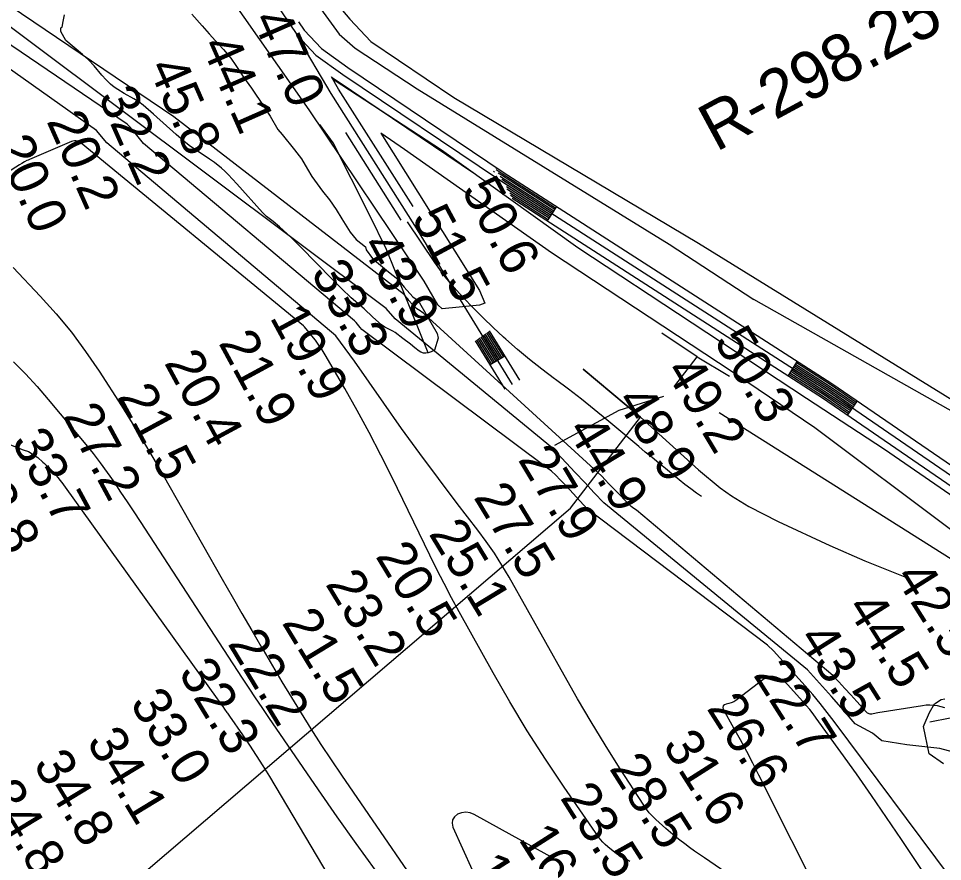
# Model space of a CAD drawing. Extents: x 3161615 to 3199515, y 867541 to 892976.
# Drawn here: x 3184215 to 3185829, y 886628 to 888101 of the extents above; entities that cross this region are included whole.
import ezdxf

# ---------------------------------------------------------------- set-up
doc = ezdxf.new("R2010")
doc.units = 0
for name, color, linetype in [('V-LEVE-TOET', 7, 'Continuous'), ('V-RIVR-RANG', 7, 'Continuous'), ('V-RIVR-RANG-IDEN', 7, 'Continuous'), ('V-ROAD-CNTR', 7, 'Continuous'), ('V-RRAP-DIKE', 7, 'Continuous'), ('V-SITE-VEGE', 7, 'Continuous'), ('V-TOPO-DPTH', 7, 'Continuous'), ('V-TOPO-MAJR', 7, 'Continuous'), ('V-TOPO-MINR', 7, 'Continuous'), ('V-TOPO-SHOR', 7, 'Continuous')]:
    doc.layers.add(name, color=color, linetype=linetype)

msp = doc.modelspace()

# ---------------------------------------------------------------- linework, layer by layer
at = {"layer": 'V-LEVE-TOET'}
for points in [[(3185487.3, 887466.7), (3185146.2, 887691.1), (3184889.1, 887871.7), (3184848, 887900.3), (3185020.4, 887625.5), (3185029.7, 887603.3), (3185020.4, 887599.6), (3184954.9, 887593.5), (3184947.3, 887600.5), (3184923.7, 887641.7), (3184722.4, 887941.3), (3184468.1, 888304.5), (3184223.5, 888654.6), (3183913.3, 889092.9)], [(3184078.4, 889075.7), (3184305, 888738.1), (3184482.6, 888482.7), (3184702.4, 888173.9), (3184775, 888073.3), (3184802.6, 888048.9), (3184911.1, 887977.6), (3185351.3, 887706.7), (3185499.4, 887609.7)], [(3187973.4, 886640.6), (3187619.8, 886647.7), (3187460.5, 886637.6), (3187262.4, 886638.6), (3187051.2, 886643.1), (3186957.8, 886675.8), (3186936.6, 886690.6), (3186901.6, 886714.2), (3186887.3, 886726.2), (3186877.3, 886733.6), (3186863.3, 886741.2), (3186674.7, 886863.7), (3186382.9, 887079.8), (3185979.7, 887339.3), (3185499.4, 887609.7)], [(3183233.2, 885582.6), (3185179.2, 887245.5), (3185301.4, 887404.1), (3185201, 887488), (3185301.4, 887404.1), (3185402.7, 887312.5), (3185440.4, 887280.9), (3185460.3, 887266.9), (3185491, 887248.1), (3185541.8, 887221.8), (3185632.5, 887180.3), (3185693.6, 887153.4), (3185763.1, 887125.6)], [(3185487.3, 887466.7), (3185606, 887386.4), (3185845.3, 887206.7), (3186100.9, 887029.1), (3186374.3, 886840.6), (3186676.3, 886637.2), (3186702.7, 886614.3), (3186701.3, 886610.3), (3186693.6, 886608.7), (3186281.4, 886627.5), (3186091.7, 886614.1), (3186088.2, 886603.2), (3186095.5, 886584.6), (3186110.5, 886568.9), (3186145, 886544.6), (3186425.4, 886453.6), (3186627, 886455.1), (3187020.1, 886447.2), (3187462.5, 886445.5), (3187597.7, 886431.8), (3187840.1, 886422.1), (3187915, 886426.6)]]:
    msp.add_lwpolyline(points, dxfattribs=at)
at = {"layer": 'V-ROAD-CNTR'}
for p, q in [((3185046, 887834), (3185044.7, 887832.1)), ((3185050.1, 887840.1), (3185048.8, 887838.2)), ((3185154.8, 887772.4), (3185138.6, 887747.2)), ((3185038.7, 887496), (3185064.3, 887511.6)), ((3185575.4, 887502.1), (3185559.2, 887476.9)), ((3185680.1, 887432.9), (3185663.1, 887408.2))]:
    msp.add_line(p, q, dxfattribs=at)
for points in [[(3184089, 888980.1), (3184252.7, 888743.9), (3184337, 888617.5), (3184453.8, 888448), (3184543.5, 888317.6), (3184629.6, 888188.5), (3184658.6, 888136.3), (3184701.9, 888070.8), (3184734.2, 888036.8), (3184781.5, 888003), (3185053.4, 887819.7), (3185627.7, 887450.6), (3185973.3, 887213.7)], [(3184703.8, 888095.1), (3184713.7, 888080.1), (3184744.1, 888048.1), (3184790, 888015.3), (3185061.7, 887832.3), (3185636, 887463.1), (3185981.8, 887226)], [(3185077.7, 887461.2), (3184907.1, 887739.3), (3184761.2, 887969.5), (3184700.8, 888071)], [(3184904, 887772.4), (3184774, 887977.4), (3184761.3, 887998.7)], [(3184762.9, 887997.8), (3184772.9, 887990.6), (3185011.2, 887830.1)], [(3184883.5, 887748.5), (3184786.5, 887901.6)], [(3185049.5, 887836.9), (3185060, 887829.8), (3185153.2, 887769.9)], [(3185052.7, 887831.1), (3185058.4, 887827.3), (3185151.6, 887767.4)], [(3185056.1, 887825.2), (3185056.7, 887824.8), (3185149.9, 887764.9)], [(3185058.9, 887819.8), (3185148.3, 887762.3)], [(3185061.9, 887814.3), (3185146.7, 887759.8)], [(3185067.4, 887807.2), (3185145.1, 887757.3)], [(3185068, 887803.3), (3185143.4, 887754.8)], [(3185073.1, 887796.4), (3185141.8, 887752.2)], [(3185074.1, 887792.2), (3185140.2, 887749.7)], [(3185077.1, 887786.7), (3185619.4, 887438.1), (3185964.8, 887201.3)], [(3185061.8, 887510.1), (3185035.2, 887553.4)], [(3185090.5, 887469), (3185037.7, 887555.1)], [(3185064.9, 887453.3), (3185013.1, 887537.8)], [(3185041.3, 887497.5), (3185015.5, 887539.6)], [(3185043.9, 887499.1), (3185018, 887541.3)], [(3185046.4, 887500.7), (3185020.4, 887543)], [(3185049, 887502.2), (3185022.9, 887544.8)], [(3185051.5, 887503.8), (3185025.4, 887546.5)], [(3185054.1, 887505.4), (3185027.8, 887548.2)], [(3185056.6, 887506.9), (3185030.3, 887549.9)], [(3185059.2, 887508.5), (3185032.7, 887551.7)], [(3185567.3, 887489.5), (3185627.7, 887450.6), (3185671.6, 887420.6)], [(3185568.9, 887492), (3185629.4, 887453.1), (3185673.3, 887423)], [(3185570.5, 887494.5), (3185631.1, 887455.6), (3185675, 887425.5)], [(3185572.2, 887497), (3185632.7, 887458.1), (3185676.7, 887428)], [(3185573.8, 887499.6), (3185634.4, 887460.6), (3185678.4, 887430.5)], [(3185560.8, 887479.4), (3185621.1, 887440.6), (3185664.8, 887410.7)], [(3185562.4, 887481.9), (3185622.8, 887443.1), (3185666.5, 887413.1)], [(3185564.1, 887484.4), (3185624.4, 887445.6), (3185668.2, 887415.6)], [(3185565.7, 887486.9), (3185626.1, 887448.1), (3185669.9, 887418.1)]]:
    msp.add_lwpolyline(points, dxfattribs=at)
at = {"layer": 'V-RRAP-DIKE'}
msp.add_lwpolyline([(3183233.2, 885582.6), (3185179.2, 887245.5), (3185301.4, 887404.1), (3185201, 887488), (3185301.4, 887404.1), (3185402.7, 887312.5), (3185440.4, 887280.9), (3185460.3, 887266.9), (3185491, 887248.1), (3185541.8, 887221.8), (3185632.5, 887180.3), (3185693.6, 887153.4), (3185763.1, 887125.6)], dxfattribs=at)
at = {"layer": 'V-SITE-VEGE'}
for points in [[(3184946, 887550.4), (3184948.2, 887542.1), (3184941.4, 887521.2), (3184935.9, 887518.5), (3184930.2, 887516.5), (3184926.5, 887515.9), (3184922, 887516.2), (3184917.6, 887517.7), (3184914.8, 887519.3), (3184907.1, 887525.5), (3184899.7, 887531.6), (3184886.4, 887541.9), (3184872.8, 887551.9), (3184868.5, 887554.7), (3184854.6, 887561.6), (3184848.9, 887565.4), (3184833.8, 887579.2), (3184818.8, 887593.2), (3184807.4, 887602.8), (3184796.1, 887612.5), (3184778.8, 887628.9), (3184761.9, 887645.7), (3184707.9, 887701.3), (3184689.6, 887719.1), (3184670.9, 887736.5), (3184659.6, 887745.8), (3184648.1, 887754.8), (3184641.1, 887761.5), (3184596, 887811.6), (3184580.8, 887828.1), (3184575.2, 887833.8), (3184569.4, 887839.1), (3184556.9, 887848.9), (3184548.3, 887855), (3184513.1, 887879), (3184503.5, 887886.4), (3184490, 887898), (3184450.4, 887933.8), (3184432.5, 887949.3), (3184424.7, 887955.1), (3184416.4, 887960.2), (3184399.3, 887969.8), (3184388, 887976.4), (3184381.9, 887980.6), (3184375.4, 887986), (3184367.7, 887993.5), (3184360.5, 888001.6), (3184346.6, 888018.1), (3184336.7, 888028.5), (3184326.7, 888038), (3184297.3, 888062.5), (3184288.5, 888077.8), (3184288.6, 888084.2), (3184291.2, 888085.4), (3184292.6, 888095.6), (3184295.2, 888107)], [(3184517.7, 888108.3), (3184535.3, 888087.8), (3184547.9, 888073.6), (3184564.2, 888055.6), (3184573, 888046.6), (3184585.5, 888031.2), (3184594.3, 888018.4), (3184608, 887997.9), (3184621.8, 887978.7), (3184643.1, 887946.7), (3184654.3, 887930), (3184668, 887907), (3184675.6, 887898), (3184696.9, 887871.1), (3184709.4, 887855.6), (3184719.4, 887837.7), (3184726.9, 887824.9), (3184745.7, 887799.3), (3184758.2, 887783.9), (3184769.5, 887767.2), (3184779.4, 887750.6), (3184794.4, 887727.5), (3184804.5, 887714.7), (3184820.8, 887701.8), (3184822.1, 887696.7), (3184833.3, 887681.3), (3184861, 887658.1), (3184877.4, 887645.2), (3184888.7, 887631.1), (3184903.8, 887614.4), (3184911.3, 887609.2), (3184915.1, 887604.1), (3184946, 887550.4)], [(3185831.1, 886798.9), (3185805.6, 886816.4), (3185795.8, 886864.1), (3185797.1, 886866.6), (3185806.2, 886888.2), (3185815.3, 886903.3), (3185826.8, 886910.8), (3185833.2, 886912)]]:
    msp.add_lwpolyline(points, dxfattribs=at)
at = {"layer": 'V-TOPO-DPTH'}
for points in [[(3185282.9, 886627.8), (3185280, 886629.6), (3185277, 886631.3), (3185274, 886632.8), (3185271, 886634.3), (3185267.9, 886635.9), (3185265, 886637.6), (3185262.2, 886639.5), (3185259.4, 886641.5), (3185244.4, 886653.5), (3185239.8, 886657.5), (3185235.5, 886661.8), (3185231.5, 886666.4), (3185227.8, 886671.3), (3185167.9, 886758), (3185135.2, 886806.9), (3185103.4, 886856.5), (3185073.1, 886906.9), (3185043.8, 886957.9), (3184984.6, 887064.4), (3184971.3, 887088.9), (3184958.2, 887113.5), (3184945.5, 887138.4), (3184933.2, 887163.4), (3184867.5, 887298.7), (3184847.8, 887338.1), (3184827.5, 887377.3), (3184806.4, 887416), (3184784.7, 887454.4), (3184750.7, 887513), (3184745.3, 887521.7), (3184739.6, 887530.3), (3184733.6, 887538.5), (3184727.2, 887546.6), (3184714.6, 887561.9), (3184712.4, 887563.9), (3184324.4, 887882.8), (3184322.4, 887884.4), (3184320, 887885.6), (3184317.5, 887886.5), (3184314.9, 887886.8), (3184312.3, 887886.9), (3184309.7, 887886.4), (3184307.2, 887885.6), (3184233.7, 887854.4), (3184231.5, 887853.4), (3184229.2, 887852.4), (3184224.9, 887850.1), (3184220.6, 887847.6), (3184216.4, 887845.1), (3184145, 887799.6)], [(3184205.3, 887665.6), (3184252.5, 887615.8), (3184280.4, 887584.7), (3184307.1, 887552.6), (3184331.8, 887519), (3184355.4, 887484.5), (3184394.3, 887423.8), (3184413.1, 887394), (3184431.5, 887363.9), (3184449.5, 887333.6), (3184467.2, 887303.1), (3184570.7, 887121.1), (3184587.8, 887091.1), (3184605, 887061.2), (3184622.3, 887031.4), (3184639.7, 887001.5), (3184642, 886997.7), (3184658.4, 886969.9), (3184674.9, 886942.2), (3184691.6, 886914.5), (3184708.5, 886886.9), (3184725.6, 886859.6), (3184742.9, 886832.4), (3184760.8, 886805.4), (3184778.8, 886778.7), (3184961.3, 886513.3)]]:
    msp.add_lwpolyline(points, dxfattribs=at)
at = {"layer": 'V-TOPO-MAJR'}
msp.add_lwpolyline([(3186135.7, 886568.2), (3185949.3, 886770.5), (3185885.2, 886809.1), (3185824.4, 886825.2), (3185766.7, 886831.7), (3185723.3, 886838.6), (3185706.8, 886852.3), (3185676.5, 886868.8), (3185655.9, 886892.6), (3185635.2, 886916.3), (3185614.2, 886939.8), (3185593.1, 886963.1), (3185237.1, 887254.7), (3185220.5, 887272.3), (3185203.9, 887290), (3185187.3, 887307.8), (3185147.8, 887350.2), (3184872.8, 887576.1), (3184856.9, 887594), (3183921, 888294.9)], dxfattribs=at)
at = {"layer": 'V-TOPO-MINR'}
for points in [[(3185549.6, 886541), (3185413.3, 886634.3), (3185404.6, 886640.3), (3185395.9, 886646.4), (3185387.3, 886652.6), (3185378.7, 886658.9), (3185370.2, 886665.3), (3185361.9, 886671.8), (3185353.8, 886678.7), (3185345.8, 886685.6), (3185328, 886701.7), (3185322.2, 886707.4), (3185316.7, 886713.3), (3185311.8, 886719.7), (3185307.1, 886726.3), (3185265, 886791.9), (3185239.9, 886831.8), (3185215.3, 886871.9), (3185191.4, 886912.5), (3185167.9, 886953.4), (3185071.8, 887124.6), (3185059.2, 887145.8), (3185046.1, 887166.7), (3185032, 887186.9), (3185017.4, 887206.8), (3184981.2, 887253.7), (3184915.9, 887340.5), (3184884.1, 887384.5), (3184852.7, 887428.9), (3184801.5, 887502.2), (3184785.6, 887524.3), (3184769.3, 887546.2), (3184368.9, 887883.4), (3184351.1, 887905), (3183301.4, 888649)], [(3185842.9, 886600.1), (3185640, 886872.7), (3185627.8, 886888.6), (3185615.3, 886904.3), (3185602.3, 886919.6), (3185589.1, 886934.7), (3185533.9, 886996), (3185523.6, 887006), (3185208.3, 887244.1), (3185195.9, 887257.4), (3185183.6, 887270.8), (3185171.3, 887284.2), (3185161.3, 887295), (3185153.7, 887302.7), (3185145.7, 887309.9), (3185137.2, 887316.4), (3184814.3, 887557.6), (3184811.8, 887560.6), (3184809.4, 887563.7), (3184806.9, 887566.7), (3184804.4, 887569.6), (3184801.8, 887572.5), (3184433, 887882.5), (3184428.4, 887888.2), (3184423.9, 887893.9), (3184419.3, 887899.6), (3184414.6, 887905.2), (3184409.7, 887910.6), (3184404.7, 887915.9), (3183877.4, 888274.4)], [(3185833.2, 886896.5), (3185826.9, 886898.4), (3185820.4, 886899.9), (3185813.9, 886900.8), (3185807.3, 886901.2), (3185800.8, 886900.9), (3185794.2, 886900.2), (3185716.2, 886887.7), (3185713.5, 886887.2), (3185710.8, 886886.7), (3185708.1, 886886.2), (3185705.4, 886885.7), (3185702.8, 886885.7), (3185698.3, 886887.2), (3185696.3, 886888.8), (3185679.4, 886907.6), (3185669.1, 886919), (3185658.7, 886930.4), (3185648.2, 886941.7), (3185637.7, 886953), (3185294.6, 887241.7), (3185289.7, 887244.7), (3185285.1, 887248.3), (3185280.8, 887252.2), (3185259, 887274.8), (3185252.7, 887281.4), (3185246.3, 887288), (3185240, 887294.6), (3185233.7, 887301.2), (3184924.9, 887583.7), (3184922.1, 887585.8), (3184919.2, 887587.8), (3184916.4, 887589.8), (3184913.4, 887591.7), (3184910.6, 887593.7), (3184907.9, 887595.9), (3184905.4, 887598.3), (3184903, 887600.9), (3184896.8, 887608.3), (3184894.8, 887610.7), (3184892.8, 887613.1), (3184891, 887615.6), (3184889.1, 887618.2), (3184486.3, 887928.9), (3183974.5, 888274.6)], [(3185282.9, 886627.8), (3185280, 886629.6), (3185277, 886631.3), (3185274, 886632.8), (3185271, 886634.3), (3185267.9, 886635.9), (3185265, 886637.6), (3185262.2, 886639.5), (3185259.4, 886641.5), (3185244.4, 886653.5), (3185239.8, 886657.5), (3185235.5, 886661.8), (3185231.5, 886666.4), (3185227.8, 886671.3), (3185167.9, 886758), (3185135.2, 886806.9), (3185103.4, 886856.5), (3185073.1, 886906.9), (3185043.8, 886957.9), (3184984.6, 887064.4), (3184971.3, 887088.9), (3184958.2, 887113.5), (3184945.5, 887138.4), (3184933.2, 887163.4), (3184867.5, 887298.7), (3184847.8, 887338.1), (3184827.5, 887377.3), (3184806.4, 887416), (3184784.7, 887454.4), (3184750.7, 887513), (3184745.3, 887521.7), (3184739.6, 887530.3), (3184733.6, 887538.5), (3184727.2, 887546.6), (3184714.6, 887561.9), (3184712.4, 887563.9), (3184324.4, 887882.8), (3184322.4, 887884.4), (3184320, 887885.6), (3184317.5, 887886.5), (3184314.9, 887886.8), (3184312.3, 887886.9), (3184309.7, 887886.4), (3184307.2, 887885.6), (3184233.7, 887854.4), (3184231.5, 887853.4), (3184229.2, 887852.4), (3184224.9, 887850.1), (3184220.6, 887847.6), (3184216.4, 887845.1), (3184145, 887799.6)], [(3185407.8, 887265.4), (3185399.3, 887271.3), (3185389.2, 887278.9), (3185379.2, 887286.6), (3185369.3, 887294.5), (3185359.5, 887302.4), (3185345, 887314.3), (3185333.3, 887323.9), (3185321.6, 887333.5), (3185309.9, 887343.2), (3185298.3, 887353), (3185242.6, 887399.7), (3185220.5, 887417.8), (3185198.3, 887435.6), (3185175.6, 887452.9), (3185152.8, 887470), (3185150.9, 887471.4), (3185129, 887487.8), (3185107.6, 887504.7), (3185086.7, 887522.3), (3185066.1, 887540.3), (3185061.9, 887544.2), (3185043.9, 887560.8), (3185026.3, 887577.8), (3185009.1, 887595.2), (3184992.3, 887612.9), (3184980, 887626.1), (3184969.8, 887637.7), (3184959.9, 887649.6), (3184950.7, 887661.9), (3184941.8, 887674.6), (3184894.5, 887745.7)], [(3184205.3, 887665.6), (3184252.5, 887615.8), (3184280.4, 887584.7), (3184307.1, 887552.6), (3184331.8, 887519), (3184355.4, 887484.5), (3184394.3, 887423.8), (3184413.1, 887394), (3184431.5, 887363.9), (3184449.5, 887333.6), (3184467.2, 887303.1), (3184570.7, 887121.1), (3184587.8, 887091.1), (3184605, 887061.2), (3184622.3, 887031.4), (3184639.7, 887001.5), (3184642, 886997.7), (3184658.4, 886969.9), (3184674.9, 886942.2), (3184691.6, 886914.5), (3184708.5, 886886.9), (3184725.6, 886859.6), (3184742.9, 886832.4), (3184760.8, 886805.4), (3184778.8, 886778.7), (3184961.3, 886513.3)], [(3184206, 887500.9), (3184226.9, 887479.7), (3184247, 887457.6), (3184266.6, 887435), (3184332, 887356.6), (3184344.9, 887340.6), (3184357.6, 887324.3), (3184369.7, 887307.6), (3184381.6, 887290.7), (3184393.1, 887273.5), (3184404.6, 887256.4), (3184416, 887239.1), (3184427.3, 887221.8), (3184605.5, 886948.1), (3184616.8, 886931), (3184628.1, 886913.8), (3184639.6, 886896.8), (3184651.2, 886879.8), (3184738.2, 886753.4), (3184771, 886706.2), (3184804.3, 886659.4), (3184838.1, 886613)], [(3184008.5, 887431.6), (3184222.9, 887347.4), (3184231.9, 887344), (3184240.2, 887339.2), (3184248.2, 887333.5), (3184257.2, 887325.8), (3184260.2, 887323.2), (3184263.2, 887320.6), (3184266.1, 887317.8), (3184269, 887315), (3184271.8, 887312.2), (3184274.5, 887309.3), (3184277.1, 887306.3), (3184279.7, 887303.2), (3184283.7, 887298.4), (3184286.9, 887294.3), (3184290.1, 887290.3), (3184293.2, 887286.2), (3184296.3, 887282), (3184561.9, 886912), (3184565.1, 886907.5), (3184568.3, 886903.1), (3184571.5, 886898.6), (3184574.6, 886894.2), (3184578.6, 886888.6), (3184579.8, 886887), (3184582.1, 886883.6), (3184583.3, 886882), (3184605.9, 886849.6), (3184618.1, 886831.5), (3184630.1, 886813.4), (3184641.7, 886794.9), (3184653.1, 886776.3), (3184838.5, 886464.4)], [(3185924.1, 886417.2), (3185757.4, 886666.7), (3185731.5, 886705.1), (3185705.3, 886743.2), (3185678.7, 886781.1), (3185651.8, 886818.8), (3185608.5, 886878.7), (3185602.9, 886886.2), (3185597.1, 886893.6), (3185591.2, 886900.7), (3185585, 886907.7), (3185558.5, 886937.1), (3185554.2, 886941.3), (3185549.5, 886944.9), (3185544.3, 886947.9), (3185538.8, 886950.3), (3185533.2, 886951.4), (3185527.8, 886951.3), (3185522.6, 886949.7), (3185517.6, 886947), (3185468.2, 886909.5), (3185464.3, 886907), (3185460.1, 886905), (3185455.6, 886903.8), (3185451, 886903.1), (3185448, 886901.8), (3185446, 886899.9), (3185445.6, 886897.3), (3185446.1, 886894.1), (3185464.1, 886861.8), (3185475.4, 886841.4), (3185486.4, 886820.9), (3185497.2, 886800.2), (3185507.8, 886779.5), (3185622.1, 886551.1)], [(3185157.1, 886627.8), (3185154.7, 886629.3), (3185152.4, 886630.9), (3185150, 886632.4), (3185147.7, 886634), (3185145.4, 886635.6), (3185143, 886637.1), (3185140.6, 886638.5), (3185138.1, 886639.9), (3185011, 886710.3), (3185003.7, 886713), (3184996.3, 886714.2), (3184988.9, 886713.2), (3184981.5, 886710.8), (3184976.3, 886706.2), (3184973, 886701), (3184972.3, 886694.8), (3184973.5, 886688), (3185024.2, 886576.2)]]:
    msp.add_lwpolyline(points, dxfattribs=at)
at = {"layer": 'V-TOPO-SHOR'}
for p, q in [((3185400.6, 887509.9), (3185457.1, 887476.1)), ((3186064.4, 887016.9), (3185438.8, 887411.6))]:
    msp.add_line(p, q, dxfattribs=at)
for points in [[(3184308.2, 888739.7), (3184578, 888354.8), (3184793.3, 888099.3), (3184830.3, 888060.3), (3184975.2, 887962.5), (3185402.9, 887708.2), (3185952.5, 887368.6), (3186076.2, 887295.6), (3186095.7, 887290.3), (3186120.4, 887290.2), (3186295.3, 887164), (3186502.1, 887028.9), (3186691.1, 886893.9), (3186908.5, 886755.2), (3187023.5, 886758.4)], [(3187582, 886499.4), (3187065.3, 886503.4), (3187008.7, 886517.7), (3186952.1, 886539.1), (3186877.9, 886574.7), (3186667.6, 886708.1), (3186264.7, 886978.3), (3185727.6, 887347.9), (3185591.6, 887436.8), (3185192.2, 887699.9), (3184953.7, 887870.5), (3184766.4, 887993.2)], [(3184930.2, 887516.5), (3184857.6, 887697.3), (3184827.7, 887757.6), (3184764.3, 887883.4), (3184741.4, 887915.4)], [(3185361.5, 887458.7), (3185400.6, 887509.9), (3185338.7, 887550.8)], [(3185152, 887355.5), (3185264, 887416.5), (3185342, 887441.1)], [(3185960.8, 886869.3), (3185929, 886876.5), (3185906, 886883.7), (3185874.1, 886880.2), (3185842.3, 886878.5), (3185806.8, 886871.5)]]:
    msp.add_lwpolyline(points, dxfattribs=at)

# ---------------------------------------------------------------- texts
at = {"layer": 'V-RIVR-RANG'}
for s, rotation, p in [('47.0', 293.7683, (3184622.2, 888099.4)), ('44.1', 293.7683, (3184532.9, 888054.1)), ('45.8', 293.7683, (3184440.5, 888015.7)), ('32.2', 293.975, (3184353.3, 887964.5)), ('20.2', 293.975, (3184263, 887921.6)), ('20.0', 293.975, (3184172.3, 887879.4)), ('50.6', 298.2283, (3184987.7, 887801.4)), ('51.5', 298.2283, (3184900.5, 887752.3)), ('43.9', 298.2283, (3184812.4, 887705)), ('33.3', 298.2283, (3184724.6, 887657.2)), ('19.9', 298.4617, (3184652.8, 887578.8)), ('21.9', 298.4617, (3184563.3, 887534)), ('50.3', 301.0383, (3185428.7, 887537.1)), ('20.4', 298.4617, (3184468.3, 887499.5)), ('49.2', 301.0383, (3185343.1, 887485.4)), ('21.5', 298.4617, (3184386.5, 887440.6)), ('48.9', 301.0383, (3185257.4, 887433.8)), ('27.2', 298.4617, (3184291.2, 887406.5)), ('44.9', 301.0383, (3185171.9, 887382)), ('33.7', 298.4617, (3184201.4, 887362.3)), ('27.9', 301.0383, (3185086.3, 887330.3)), ('33.8', 298.4617, (3184114.4, 887312.9)), ('27.5', 301.2672, (3185008.7, 887264.6)), ('25.1', 301.2672, (3184930.4, 887200.9)), ('20.5', 301.2672, (3184837.3, 887161.5)), ('23.2', 301.2672, (3184749.8, 887112.9)), ('42.5', 302.2583, (3185744.6, 887125.3)), ('21.5', 301.2672, (3184673.8, 887045.3)), ('44.5', 302.2583, (3185660.1, 887071.7)), ('22.2', 301.2672, (3184579, 887008.9)), ('43.5', 302.2583, (3185575.7, 887018.1)), ('32.3', 301.2672, (3184492.9, 886958)), ('22.7', 302.4656, (3185497.3, 886954.2)), ('33.0', 301.2672, (3184408.3, 886904.7)), ('26.6', 302.4656, (3185416, 886895.7)), ('34.1', 301.2672, (3184332.3, 886837.1)), ('31.6', 302.4656, (3185338.7, 886831)), ('34.8', 301.2672, (3184239.2, 886797.8)), ('28.5', 302.4656, (3185245.7, 886790.8)), ('34.8', 301.2672, (3184153.7, 886746)), ('23.5', 302.4656, (3185159.9, 886739.5)), ('16.8', 302.4656, (3185087, 886667.6)), ('13.6', 302.4656, (3185000.9, 886616.7))]:
    msp.add_text(s, height=67, rotation=rotation, dxfattribs=at).set_placement(p)
at = {"layer": 'V-RIVR-RANG-IDEN'}
msp.add_text('R-298.25', height=83, rotation=28.3715, dxfattribs=at).set_placement((3185433.6, 887866.8))

doc.saveas('drawing.dxf')
